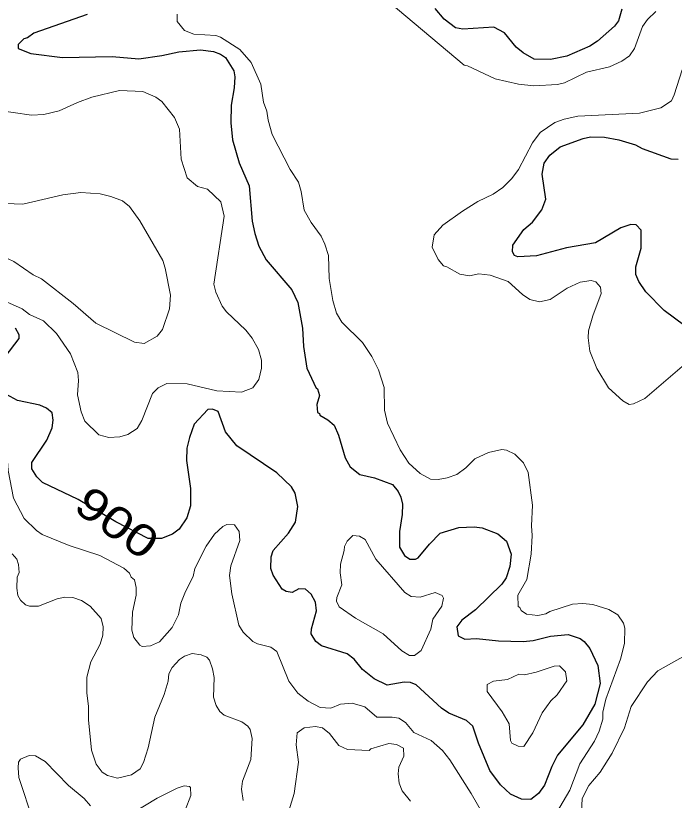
# Model space of a CAD drawing. Extents: x 447.8 to 473.9, y 7733.1 to 7760.8.
# Drawn here: x 456.578 to 458.238, y 7739.144 to 7741.122 of the extents above; entities that cross this region are included whole.
import ezdxf
from ezdxf.enums import TextEntityAlignment as Align

# ---------------------------------------------------------------- set-up
doc = ezdxf.new("R2010")
doc.units = 0
doc.header["$LTSCALE"] = 0.032
doc.layers.add('1', color=7, linetype='Continuous', lineweight=25)
doc.layers.add('2', color=7, linetype='Continuous', lineweight=13)
doc.layers.add('61', color=7, linetype='Continuous')

msp = doc.modelspace()

# ---------------------------------------------------------------- linework, layer by layer
at = {"layer": '1'}
for points in [[(458.1062, 7741.1384), (458.0975, 7741.109), (458.0875, 7741.0961), (458.0441, 7741.0584), (458.0253, 7741.0455), (457.9672, 7741.0201), (457.9262, 7741.0122), (457.8845, 7741.013), (457.8574, 7741.0285), (457.8395, 7741.0432), (457.8098, 7741.0793), (457.7834, 7741.0929), (457.7055, 7741.0884), (457.6862, 7741.0916), (457.6583, 7741.1137), (457.6354, 7741.1407)], [(456.7579, 7741.1253), (456.6241, 7741.0786), (456.6079, 7741.0667), (456.5988, 7741.0643), (456.5844, 7741.0495), (456.584, 7741.0399), (456.6161, 7741.0266), (456.6959, 7741.017), (456.8209, 7741.0194), (456.8888, 7741.0138), (456.9467, 7741.0218), (456.9895, 7741.0314), (457.0441, 7741.0363), (457.0765, 7741.0321), (457.094, 7741.0256), (457.1073, 7741.0169), (457.1281, 7740.9828), (457.1306, 7740.9684), (457.1292, 7740.9405), (457.1211, 7740.8963), (457.1203, 7740.8519), (457.1243, 7740.809), (457.141, 7740.7516), (457.1668, 7740.6936), (457.1741, 7740.6043), (457.1805, 7740.573), (457.1909, 7740.5413), (457.2096, 7740.507), (457.2738, 7740.4307), (457.2892, 7740.3993), (457.3006, 7740.3345), (457.3039, 7740.2878), (457.3123, 7740.2335), (457.3358, 7740.1829), (457.339, 7740.1811), (457.3437, 7740.1646), (457.3375, 7740.1421), (457.339, 7740.122), (457.3435, 7740.1193), (457.3443, 7740.115), (457.3645, 7740.1035), (457.3806, 7740.0894), (457.3914, 7740.0648), (457.4082, 7740.0074), (457.421, 7739.9846), (457.4459, 7739.965), (457.4822, 7739.9573), (457.5279, 7739.9405), (457.542, 7739.9225), (457.549, 7739.9084), (457.5531, 7739.8908), (457.5522, 7739.8644), (457.5458, 7739.8215), (457.5451, 7739.7821), (457.5582, 7739.7608)], [(457.8909, 7740.5168), (457.8433, 7740.5144), (457.8353, 7740.5177), (457.8301, 7740.5266), (457.831, 7740.544), (457.8587, 7740.5828), (457.8803, 7740.6012), (457.9041, 7740.6331), (457.9145, 7740.6595), (457.905, 7740.7228), (457.9097, 7740.7505), (457.9242, 7740.7709), (457.9502, 7740.7919), (458.0083, 7740.8127), (458.0268, 7740.8165), (458.0623, 7740.8158), (458.0986, 7740.8094), (458.1405, 7740.7968), (458.157, 7740.7876), (458.2289, 7740.7613), (458.248, 7740.7605)], [(458.1422, 7740.5951), (458.1281, 7740.596), (458.1034, 7740.5872), (458.0393, 7740.5496), (457.966, 7740.5373), (457.8909, 7740.5168)], [(458.2648, 7740.3402), (458.2124, 7740.379), (458.1665, 7740.426), (458.1485, 7740.4522), (458.1407, 7740.4696), (458.1407, 7740.4887), (458.1542, 7740.5361), (458.1542, 7740.5814), (458.1422, 7740.5951)], [(456.5265, 7740.23), (456.5871, 7740.3085), (456.5868, 7740.3177), (456.5774, 7740.3339)], [(456.6388, 7740.1399), (456.5824, 7740.1518), (456.555, 7740.1669)], [(457.6482, 7739.8176), (457.6949, 7739.8314), (457.7336, 7739.8331), (457.7534, 7739.8312), (457.7935, 7739.8154), (457.8153, 7739.7975), (457.8265, 7739.7643), (457.8232, 7739.7334), (457.8144, 7739.7049), (457.8037, 7739.6885), (457.7372, 7739.6244), (457.7025, 7739.5983), (457.6903, 7739.5808), (457.6937, 7739.5586), (457.7098, 7739.5501), (457.7395, 7739.5516), (457.7952, 7739.5461), (457.8569, 7739.5444), (457.8825, 7739.5468), (457.9258, 7739.558), (457.9707, 7739.5618), (458.0008, 7739.5517), (458.0105, 7739.5446), (458.0252, 7739.5264), (458.0452, 7739.4835), (458.0508, 7739.4386), (458.0376, 7739.3866), (458.0075, 7739.334), (457.9436, 7739.2578), (457.9293, 7739.2293), (457.9107, 7739.1816), (457.8954, 7739.1606), (457.8763, 7739.1459), (457.8526, 7739.1464), (457.8252, 7739.1591), (457.7996, 7739.1828), (457.7734, 7739.2193), (457.7442, 7739.2879), (457.7303, 7739.3309), (457.7145, 7739.3454), (457.67, 7739.3638), (457.6515, 7739.3764), (457.5875, 7739.4346), (457.5728, 7739.441), (457.5574, 7739.4418), (457.514, 7739.4344), (457.4815, 7739.45), (457.4518, 7739.4734), (457.431, 7739.4997), (457.4136, 7739.5132), (457.3492, 7739.533), (457.335, 7739.5445), (457.3231, 7739.5633), (457.3233, 7739.5763), (457.3366, 7739.6218), (457.3336, 7739.6432), (457.3228, 7739.6633), (457.3089, 7739.676), (457.2921, 7739.6767), (457.2751, 7739.6681), (457.2601, 7739.6703), (457.2494, 7739.6764), (457.2274, 7739.7116), (457.2213, 7739.7282), (457.222, 7739.7574), (457.2269, 7739.7736), (457.2658, 7739.8176), (457.2833, 7739.8455), (457.2894, 7739.8844), (457.2829, 7739.918), (457.2736, 7739.9346), (457.236, 7739.9692), (457.1356, 7740.0373), (457.1069, 7740.0727), (457.0888, 7740.1238), (457.0745, 7740.1303), (457.0627, 7740.1295), (457.028, 7740.0925), (457.0159, 7740.0588), (457.0098, 7740.0315), (457.0089, 7740.0006), (457.0184, 7739.9296), (457.0184, 7739.8859), (457.0097, 7739.8559), (456.9901, 7739.8273), (456.973, 7739.8148), (456.9454, 7739.8043), (456.9119, 7739.8041), (456.8308, 7739.8459), (456.7359, 7739.9025), (456.6457, 7739.9448), (456.6312, 7739.9595), (456.6186, 7739.9798), (456.6185, 7739.9957), (456.6565, 7740.0519)], [(456.6565, 7740.0519), (456.6705, 7740.0827), (456.673, 7740.1025), (456.6704, 7740.1208), (456.6561, 7740.1328), (456.6388, 7740.1399)], [(457.5582, 7739.7608), (457.5719, 7739.7521), (457.5859, 7739.7521), (457.5921, 7739.7551), (457.6207, 7739.79), (457.6482, 7739.8176)]]:
    msp.add_lwpolyline(points, dxfattribs=at)
at = {"layer": '2'}
for points in [[(458.1912, 7741.1329), (458.1706, 7741.1126), (458.1576, 7741.095), (458.1376, 7741.0393), (458.125, 7741.0207), (458.1061, 7741.0078), (458.0743, 7740.9936), (458.0166, 7740.9799), (457.9617, 7740.9531), (457.944, 7740.9486), (457.8838, 7740.9457), (457.8457, 7740.9496), (457.7869, 7740.9628), (457.7171, 7740.9961), (457.7086, 7740.9972), (457.5197, 7741.1562)], [(456.9849, 7741.1257), (456.9848, 7741.108), (457.0038, 7741.0853), (457.0268, 7741.0755), (457.0825, 7741.0722), (457.094, 7741.0681), (457.1429, 7741.0368), (457.1719, 7741.0043), (457.1961, 7740.9495), (457.2028, 7740.9043), (457.2109, 7740.8812), (457.2141, 7740.8587), (457.2247, 7740.8228), (457.2699, 7740.7345), (457.2908, 7740.7022), (457.2974, 7740.6792), (457.3051, 7740.632), (457.3227, 7740.6009), (457.348, 7740.5666), (457.3575, 7740.5464), (457.3663, 7740.5173), (457.368, 7740.4592), (457.3772, 7740.4037), (457.3867, 7740.3723), (457.3998, 7740.3492), (457.452, 7740.2985), (457.4761, 7740.2627), (457.4928, 7740.2293), (457.5065, 7740.1848), (457.5075, 7740.1273), (457.5152, 7740.095), (457.5473, 7740.0273), (457.5692, 7739.9943), (457.5979, 7739.9682), (457.624, 7739.9534), (457.6427, 7739.9525), (457.6652, 7739.9566), (457.6899, 7739.9653), (457.7123, 7739.9818), (457.7354, 7740.0047)], [(458.2577, 7740.2374), (458.1637, 7740.1573), (458.1351, 7740.1432), (458.1242, 7740.1417), (458.1087, 7740.1509), (458.0726, 7740.1835), (458.0427, 7740.2323), (458.0249, 7740.2767), (458.0206, 7740.3098), (458.0221, 7740.3272), (458.0323, 7740.365), (458.054, 7740.4217), (458.0524, 7740.4379), (458.0399, 7740.4515), (458.0286, 7740.4543), (458.0008, 7740.4501), (457.9684, 7740.4349), (457.9249, 7740.4064), (457.8982, 7740.4006), (457.8743, 7740.4064), (457.8555, 7740.4196), (457.8197, 7740.4519), (457.7738, 7740.4681), (457.7458, 7740.471), (457.7219, 7740.4663), (457.6977, 7740.4708), (457.6647, 7740.4893), (457.6564, 7740.4914), (457.6425, 7740.5074), (457.6277, 7740.5388), (457.6325, 7740.5695), (457.6549, 7740.5937), (457.704, 7740.6294), (457.7433, 7740.654), (457.7818, 7740.6725), (457.8058, 7740.6894), (457.8285, 7740.7121), (457.8452, 7740.7346), (457.8803, 7740.8016), (457.8997, 7740.8273), (457.9371, 7740.8526), (457.9602, 7740.8616), (457.9949, 7740.8688), (458.1506, 7740.8768), (458.2039, 7740.8896), (458.2306, 7740.9075), (458.238, 7740.9228), (458.2578, 7740.986)], [(457.1912, 7740.2046), (457.1978, 7740.2338), (457.1978, 7740.2532), (457.1902, 7740.2808), (457.1743, 7740.3092), (457.1584, 7740.3293), (457.1098, 7740.3757), (457.0987, 7740.39), (457.0829, 7740.4253), (457.0778, 7740.4451), (457.1032, 7740.6167), (457.0949, 7740.653), (457.0617, 7740.6847), (457.0363, 7740.6915), (457.0102, 7740.713), (456.9952, 7740.7606), (456.9908, 7740.8365), (456.9782, 7740.8653), (456.9464, 7740.9059), (456.9316, 7740.9172), (456.8986, 7740.9309), (456.84, 7740.9335), (456.7697, 7740.9164), (456.7339, 7740.9036), (456.6879, 7740.882), (456.6491, 7740.8728), (456.6184, 7740.8711), (456.5244, 7740.8852)], [(456.4855, 7740.6513), (456.5958, 7740.6467), (456.6973, 7740.6703), (456.7422, 7740.6764), (456.7907, 7740.6731), (456.8177, 7740.6667), (456.8473, 7740.6552), (456.8647, 7740.6408), (456.8909, 7740.6049), (456.9486, 7740.505), (456.9552, 7740.4852), (456.968, 7740.4179), (456.9655, 7740.383), (456.9482, 7740.3307), (456.9344, 7740.3142), (456.9017, 7740.2957), (456.8776, 7740.2987), (456.7801, 7740.347), (456.7229, 7740.3963)], [(456.7229, 7740.3963), (456.6436, 7740.4588), (456.6223, 7740.4689), (456.5738, 7740.5025), (456.5153, 7740.5295), (456.4592, 7740.544)], [(456.5551, 7740.4009), (456.5943, 7740.3833), (456.6132, 7740.3684), (456.6483, 7740.353), (456.6812, 7740.3209), (456.7166, 7740.2696), (456.7345, 7740.2225), (456.7361, 7740.2022), (456.7339, 7740.1666), (456.7431, 7740.1235), (456.7524, 7740.1001), (456.7879, 7740.065), (456.8128, 7740.0583), (456.8405, 7740.0604), (456.8606, 7740.0661), (456.8843, 7740.0817), (456.8961, 7740.1018), (456.9233, 7740.1695), (456.9369, 7740.184), (456.9594, 7740.195)], [(456.9594, 7740.195), (457.01, 7740.1937), (457.085, 7740.1763), (457.1475, 7740.173), (457.1762, 7740.1836), (457.1912, 7740.2046)], [(456.6303, 7739.8242), (456.5993, 7739.8545), (456.5728, 7739.9055), (456.5596, 7739.9752), (456.5552, 7740.0347), (456.5496, 7740.0484)], [(457.7354, 7740.0047), (457.7698, 7740.021), (457.803, 7740.0285), (457.8154, 7740.0263), (457.8363, 7740.0162), (457.8583, 7739.9948)], [(457.8583, 7739.9948), (457.8695, 7739.97), (457.881, 7739.8881), (457.8778, 7739.8358), (457.8801, 7739.8119), (457.8777, 7739.7642), (457.8665, 7739.7003), (457.8441, 7739.6612), (457.8447, 7739.6322), (457.8489, 7739.6299), (457.8518, 7739.6226), (457.8657, 7739.6131), (457.8941, 7739.6095), (457.914, 7739.6141), (457.9245, 7739.6199), (457.9813, 7739.6381), (458.0075, 7739.6399), (458.0324, 7739.6374), (458.0727, 7739.6253), (458.0954, 7739.6112), (458.1102, 7739.5906), (458.1134, 7739.5781), (458.1124, 7739.5389), (458.1025, 7739.4999), (458.0654, 7739.3989), (458.0582, 7739.3659), (458.058, 7739.3485), (458.0486, 7739.3178), (458.0372, 7739.2928), (458, 7739.236), (457.9746, 7739.169), (457.9412, 7739.1119)], [(457.7578, 7739.1058), (457.7264, 7739.1611), (457.6724, 7739.2457), (457.6542, 7739.2693), (457.6254, 7739.2945), (457.5812, 7739.3144), (457.5602, 7739.3399), (457.5436, 7739.351), (457.5269, 7739.3537), (457.4885, 7739.3538), (457.4577, 7739.3793), (457.4259, 7739.3889), (457.3971, 7739.3858), (457.3727, 7739.3762), (457.3456, 7739.3781), (457.3151, 7739.3937), (457.2891, 7739.4141), (457.2664, 7739.4445), (457.2365, 7739.5194), (457.2214, 7739.5303), (457.188, 7739.5382), (457.1757, 7739.5441), (457.1512, 7739.5675), (457.1404, 7739.5858), (457.1227, 7739.6645), (457.1171, 7739.7109), (457.1206, 7739.7347), (457.1433, 7739.7987), (457.1418, 7739.8218), (457.1295, 7739.8386), (457.1102, 7739.8394), (457.1, 7739.8346), (457.0793, 7739.8145), (457.0584, 7739.785), (457.03, 7739.7283), (457.0255, 7739.7078), (457.0059, 7739.6701), (456.9945, 7739.6409), (456.9886, 7739.6116), (456.9723, 7739.5792), (456.9408, 7739.5433), (456.918, 7739.533), (456.8966, 7739.5317), (456.8912, 7739.5348), (456.8758, 7739.5542), (456.871, 7739.5727), (456.8726, 7739.6182), (456.882, 7739.6609), (456.8821, 7739.6807), (456.8773, 7739.6996), (456.8694, 7739.7065), (456.8646, 7739.7165), (456.8504, 7739.7294), (456.7901, 7739.7612), (456.7129, 7739.7863), (456.6445, 7739.814), (456.6303, 7739.8242)], [(457.0924, 7739.3673), (457.0836, 7739.3831), (457.077, 7739.404), (457.0785, 7739.4535), (457.0746, 7739.4752), (457.0667, 7739.4969), (457.06, 7739.5051), (457.046, 7739.5107), (457.0233, 7739.514), (457.0033, 7739.5068), (456.9912, 7739.4988), (456.9723, 7739.4787), (456.964, 7739.4624), (456.9624, 7739.4438), (456.9523, 7739.4109), (456.9286, 7739.3534), (456.9122, 7739.2762), (456.9005, 7739.2389), (456.8919, 7739.2233), (456.8703, 7739.2076), (456.8345, 7739.1998), (456.8092, 7739.2059), (456.7958, 7739.2149), (456.7807, 7739.2345), (456.7689, 7739.2699), (456.762, 7739.3469), (456.7619, 7739.3809), (456.7572, 7739.4135), (456.7575, 7739.4545), (456.7674, 7739.4928), (456.7914, 7739.5377), (456.798, 7739.5602), (456.7989, 7739.581), (456.794, 7739.602), (456.7661, 7739.633), (456.7437, 7739.6473), (456.7218, 7739.655), (456.7023, 7739.6558), (456.683, 7739.6518), (456.6355, 7739.6335), (456.6133, 7739.6335), (456.6027, 7739.6366), (456.59, 7739.6481), (456.5839, 7739.6603), (456.5808, 7739.6788), (456.5816, 7739.7064), (456.5872, 7739.7178), (456.5856, 7739.7381), (456.5814, 7739.7514), (456.5697, 7739.765)], [(458.2654, 7739.5092), (458.1962, 7739.4701), (458.1702, 7739.4428), (458.1292, 7739.3804), (458.1126, 7739.3267), (458.0815, 7739.2626), (458.0508, 7739.215), (458.0225, 7739.1815), (458.0059, 7739.1481), (458.0044, 7739.1137)], [(457.174, 7739.2998), (457.1693, 7739.3226), (457.1629, 7739.331), (457.1483, 7739.3416), (457.1037, 7739.3584), (457.0924, 7739.3673)], [(457.5734, 7739.1419), (457.5518, 7739.1674), (457.5443, 7739.1866), (457.5418, 7739.2102), (457.5436, 7739.2277), (457.5564, 7739.2548), (457.5556, 7739.2753), (457.5378, 7739.2847), (457.5187, 7739.2871), (457.4731, 7739.2735), (457.4686, 7739.2696), (457.4141, 7739.2716), (457.3925, 7739.2818), (457.369, 7739.3124), (457.3518, 7739.3263), (457.3337, 7739.3297), (457.3055, 7739.3263), (457.2876, 7739.3142), (457.2854, 7739.2836), (457.2909, 7739.2398), (457.2797, 7739.1613), (457.2668, 7739.1173)], [(457.1517, 7739.1431), (457.1475, 7739.1722), (457.15, 7739.1924), (457.1707, 7739.2465), (457.174, 7739.2998)], [(456.6224, 7739.0923), (456.5864, 7739.2011), (456.584, 7739.2259), (456.5856, 7739.24), (456.5905, 7739.2478), (456.6121, 7739.2567), (456.6283, 7739.2557), (456.6527, 7739.2416), (456.7115, 7739.1815), (456.7504, 7739.1481), (456.767, 7739.13)], [(456.8475, 7739.0966), (456.9345, 7739.149), (456.985, 7739.1747), (457.0025, 7739.1805), (457.0159, 7739.1788), (457.0184, 7739.1762), (457.0198, 7739.1561), (457.0057, 7739.1192)]]:
    msp.add_lwpolyline(points, dxfattribs=at)
for points in [[(457.6244, 7739.575), (457.6292, 7739.6002), (457.652, 7739.6337), (457.6565, 7739.6534), (457.6531, 7739.6601), (457.6356, 7739.6679), (457.5974, 7739.656), (457.5751, 7739.6574), (457.5585, 7739.668), (457.4861, 7739.7519), (457.4587, 7739.8014), (457.4445, 7739.8099), (457.428, 7739.8112), (457.4138, 7739.7971), (457.4065, 7739.7838), (457.4064, 7739.7736), (457.3969, 7739.7391), (457.396, 7739.7177), (457.3998, 7739.6868), (457.3872, 7739.6551), (457.3864, 7739.6458), (457.3933, 7739.6315), (457.4342, 7739.6031), (457.5041, 7739.5638), (457.5512, 7739.5207), (457.5709, 7739.5092), (457.5832, 7739.5086), (457.6004, 7739.5215)], [(457.8043, 7739.3667), (457.766, 7739.4181), (457.7661, 7739.4357), (457.7826, 7739.4442), (457.8176, 7739.4485), (457.8459, 7739.4618), (457.8605, 7739.4604), (457.8898, 7739.4666), (457.9354, 7739.4819), (457.9484, 7739.4825), (457.9642, 7739.4675), (457.9672, 7739.4449), (457.9428, 7739.4095), (457.9269, 7739.3948), (457.9054, 7739.364), (457.8818, 7739.3139), (457.8584, 7739.2793), (457.8444, 7739.28), (457.8282, 7739.2881), (457.8249, 7739.2947), (457.8218, 7739.3363)]]:
    msp.add_lwpolyline(points, close=True, dxfattribs=at)

# ---------------------------------------------------------------- texts
at = {"layer": '61', "width": 1.25}
msp.add_text('900', height=0.08, rotation=324.155, dxfattribs=at).set_placement((456.8103, 7739.8114), align=Align.CENTER)

doc.saveas('drawing.dxf')
